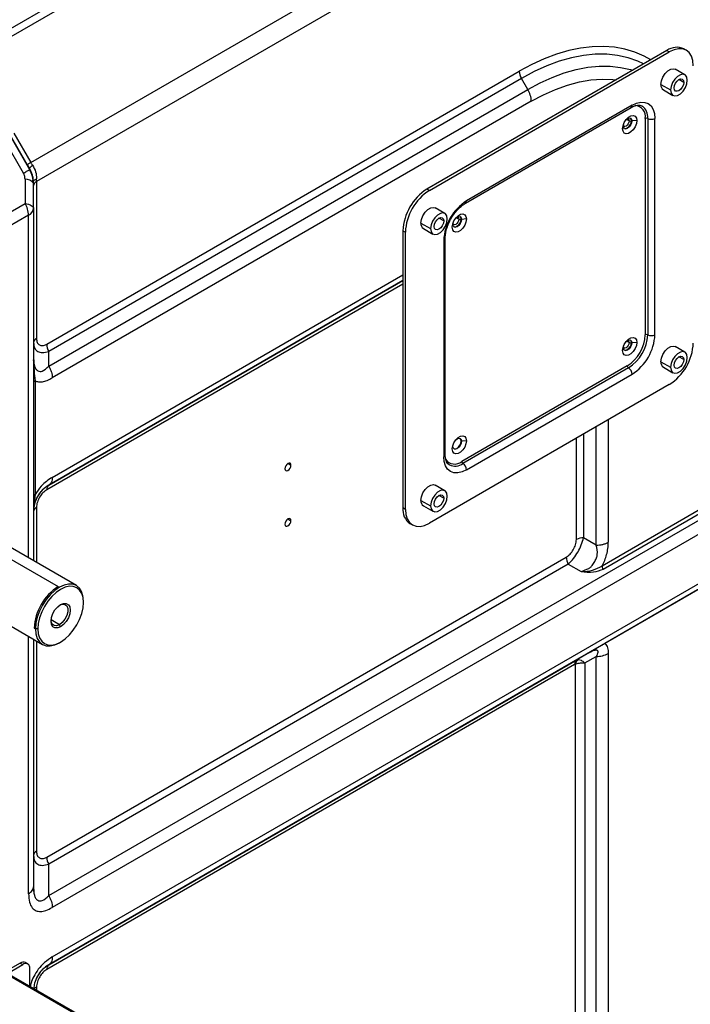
# Model space of a CAD drawing. Header units: millimetres. Extents: x 0 to 1118, y 0 to 864.
# Tile 304 of 309: x 983 to 1008, y 729 to 765. Entities that reach past the tile are written whole.
import ezdxf

# ---------------------------------------------------------------- set-up
doc = ezdxf.new("R2010")
doc.units = ezdxf.units.MM

msp = doc.modelspace()

# ---------------------------------------------------------------- linework, layer by layer
at = {"color": 7, "linetype": 'Continuous', "lineweight": 25}
for p, q in [((878.9391, 704.8412), (1024.1813, 788.6878)), ((1024.259, 788.4264), (879.0167, 704.5798)), ((983.5479, 759.8667), (1024.259, 783.3687)), ((1024.4661, 782.6718), (983.755, 759.1697)), ((1007.6868, 764.003), (1007.5985, 764.054)), ((1006.9735, 763.9922), (998.1347, 758.8896)), ((998.2231, 758.8386), (1007.0619, 763.9411)), ((1006.9735, 763.9922), (1007.0619, 763.9411)), ((984.13, 753.1771), (1001.5378, 763.2264)), ((1001.6153, 762.9649), (984.2077, 752.9157)), ((1001.8501, 762.5582), (1001.6153, 762.9649)), ((1007.6342, 763.0952), (1007.2806, 763.2994)), ((984.2077, 752.3734), (1001.8501, 762.5582)), ((1006.8432, 762.5416), (1007.1967, 762.3375)), ((1001.9796, 762.1226), (984.3371, 751.9378)), ((999.5542, 758.3699), (1005.653, 761.8906)), ((1005.6919, 761.9765), (999.5931, 758.4557)), ((1005.3432, 761.1117), (1005.3693, 761.2186)), ((1005.3693, 761.2186), (1005.3773, 761.2799)), ((1005.6786, 761.3972), (1005.6698, 761.4023)), ((1005.8637, 761.4122), (1005.6786, 761.3972)), ((1006.178, 761.4916), (1006.178, 753.5303)), ((1006.2664, 761.4916), (1006.2664, 753.5303)), ((1006.5316, 753.5303), (1006.5316, 761.4916)), ((983.4153, 759.7902), (982.7935, 760.8673)), ((982.8175, 760.7863), (983.4987, 759.6064)), ((982.926, 760.9438), (983.5479, 759.8667)), ((983.2778, 759.4789), (982.5965, 760.6588)), ((983.4987, 759.6503), (983.4987, 759.6064)), ((983.3327, 759.2569), (983.3327, 758.3632)), ((983.6403, 759.0996), (983.6236, 759.2364)), ((983.6452, 759.1575), (983.6367, 759.2142)), ((983.6452, 759.0765), (983.6403, 759.1024)), ((983.6452, 759.1575), (983.6482, 759.1709)), ((983.6452, 759.0765), (983.6452, 759.1575)), ((983.6452, 758.1827), (983.6452, 759.0765)), ((983.755, 759.1697), (983.755, 753.3936)), ((998.2231, 758.8386), (998.1347, 758.8896)), ((979.5445, 756.1763), (983.3327, 758.3632)), ((983.4621, 757.9276), (979.674, 755.7407)), ((983.6452, 758.1827), (983.6452, 745.2068)), ((998.7953, 757.9927), (998.4418, 758.1968)), ((999.0677, 757.4889), (999.0937, 757.5958)), ((999.0937, 757.5958), (999.1017, 757.6571)), ((999.403, 757.7744), (999.3942, 757.7795)), ((999.5882, 757.7894), (999.403, 757.7744)), ((997.2508, 757.3587), (997.3392, 757.3076)), ((997.2508, 757.3587), (997.2508, 747.1519)), ((997.3392, 747.1009), (997.3392, 757.3076)), ((998.0043, 757.439), (998.3579, 757.2349)), ((998.7534, 757.0013), (998.7534, 749.04)), ((998.8083, 749.1166), (998.8083, 757.0779)), ((984.2077, 732.8816), (1024.259, 756.0028)), ((997.2508, 755.5214), (984.2077, 747.9918)), ((984.2077, 747.9917), (997.2508, 755.5214)), ((1024.3885, 755.5672), (984.3371, 732.446)), ((1005.6786, 753.2318), (1005.6698, 753.2369)), ((1005.8637, 753.2468), (1005.6786, 753.2318)), ((984.2077, 752.3734), (984.2077, 752.9157)), ((1005.3432, 752.9463), (1005.3693, 753.0532)), ((1005.3693, 753.0532), (1005.3773, 753.1145)), ((1007.6342, 752.8885), (1007.2806, 753.0926)), ((983.6545, 752.5341), (983.6489, 752.6018)), ((1005.5151, 752.3821), (999.4163, 748.8613)), ((1005.5593, 752.3055), (999.4605, 748.7848)), ((1006.8432, 752.3348), (1007.1967, 752.1307)), ((983.7001, 751.8368), (983.7001, 747.6435)), ((999.5931, 748.5551), (1005.6919, 752.0759)), ((1007.0619, 751.693), (998.2231, 746.5905)), ((999.403, 749.609), (999.3942, 749.6141)), ((999.5882, 749.624), (999.403, 749.609)), ((999.0677, 749.3235), (999.0937, 749.4304)), ((999.0937, 749.4304), (999.1017, 749.4917)), ((984.2077, 747.9917), (984.2077, 747.9918)), ((998.7953, 747.7859), (998.4418, 747.99)), ((997.3392, 747.1009), (997.2508, 747.1519)), ((998.0043, 747.2322), (998.3579, 747.0281)), ((1004.5833, 745.0211), (1008.2147, 747.1174)), ((1008.2535, 746.9867), (1004.6221, 744.8904)), ((997.5097, 746.5796), (997.5981, 746.5286)), ((985.2247, 744.295), (981.7952, 746.2748)), ((1004.3723, 745.7843), (1003.9027, 746.0555)), ((984.13, 734.2976), (1003.2625, 745.3426)), ((1009.8046, 745.114), (984.2077, 730.3372)), ((1003.3402, 745.0812), (984.2077, 734.0363)), ((1003.3402, 745.0812), (1003.8098, 744.8101)), ((980.5453, 744.1096), (983.9748, 742.1298)), ((1008.105, 744.1328), (1004.6929, 742.1631)), ((985.4836, 743.6716), (985.4836, 743.7227)), ((983.6717, 742.7277), (983.7159, 742.7022)), ((983.8043, 742.7022), (983.7159, 742.7022)), ((984.644, 742.7786), (984.5998, 742.8552)), ((983.6452, 742.3201), (983.6452, 733.2065)), ((984.5999, 742.1918), (984.6441, 742.2173)), ((1004.1223, 741.8336), (1003.6527, 741.5624)), ((1003.9545, 741.4479), (1004.3723, 741.6892)), ((1004.1883, 741.8699), (1004.2067, 741.8783)), ((1004.3723, 720.2688), (1004.3723, 741.6893)), ((1004.8143, 741.7949), (1004.8143, 720.3744)), ((1003.575, 741.3908), (984.13, 730.1654)), ((984.2077, 730.3371), (1003.6527, 741.5624)), ((1003.6009, 720.4255), (1003.6009, 741.4008)), ((1003.6527, 741.5624), (1003.6371, 741.5495)), ((1003.6527, 741.5624), (1003.6637, 741.5652)), ((1003.9545, 741.4479), (1003.9545, 720.51)), ((984.2077, 732.8816), (984.2077, 734.0363)), ((983.6403, 733.1776), (983.6452, 733.2065)), ((983.655, 733.0378), (983.6429, 733.1757)), ((983.159, 730.3973), (982.5934, 730.0708)), ((982.683, 730.0205), (983.2474, 730.3463)), ((983.159, 730.3973), (983.2474, 730.3463)), ((983.4349, 730.3649), (983.3465, 730.4159)), ((984.2077, 730.3371), (984.2077, 730.3372)), ((982.5403, 730.0606), (985.7488, 728.2084)), ((985.8113, 728.2145), (982.6028, 730.0668)), ((983.5126, 729.5416), (983.5126, 730.1932))]:
    msp.add_line(p, q, dxfattribs=at)
at = {"color": 8, "linetype": 'Continuous', "lineweight": 25}
for p, q in [((1006.7525, 762.7419), (1007.1061, 762.5378)), ((1007.5922, 762.8184), (1007.4154, 762.9205)), ((1005.5814, 761.4023), (1005.4906, 761.4547)), ((983.4621, 745.3125), (983.4621, 757.9276)), ((997.9137, 757.6393), (998.2673, 757.4352)), ((998.7534, 757.7159), (998.5766, 757.8179)), ((999.3058, 757.7795), (999.215, 757.8319)), ((984.3371, 748.2779), (997.2508, 755.7328)), ((997.2508, 755.3945), (984.13, 747.82)), ((1005.5814, 753.2369), (1005.4906, 753.2893)), ((1006.7525, 752.5351), (1007.1061, 752.331)), ((1007.5922, 752.6116), (1007.4154, 752.7137)), ((1004.8143, 750.3955), (1004.8143, 745.89)), ((1004.3723, 745.7843), (1004.3723, 750.1404)), ((1003.6375, 745.9921), (1003.6375, 749.7162)), ((1003.9027, 749.8692), (1003.9027, 746.0555)), ((993.0143, 748.7888), (993.1248, 748.725)), ((997.9137, 747.4326), (998.2673, 747.2285)), ((998.7534, 747.5091), (998.5766, 747.6112)), ((983.755, 747.1705), (983.755, 745.1434)), ((993.0143, 746.7475), (993.1248, 746.6837)), ((981.2499, 746.1669), (984.5556, 744.2586)), ((984.3371, 730.6233), (1009.6145, 745.2156)), ((984.5998, 742.8552), (984.2929, 743.0323)), ((983.4621, 732.9513), (983.4621, 742.4258)), ((983.755, 742.2567), (983.755, 734.5142)), ((1003.6637, 741.5652), (1003.7129, 741.5776)), ((983.755, 729.5159), (983.755, 729.4016))]:
    msp.add_line(p, q, dxfattribs=at)
at = {"color": 8, "linetype": 'Continuous', "lineweight": 25, "flags": 128}
for points in [[(1006.3819, 763.6506), (1006.1374, 763.787), (1005.7905, 763.936), (1005.4239, 764.0454), (1005.0391, 764.1147), (1004.6381, 764.1436), (1004.2225, 764.132), (1003.7945, 764.0798), (1003.3559, 763.9873), (1002.9088, 763.8551), (1002.4554, 763.6836), (1001.9976, 763.4737), (1001.5378, 763.2264)], [(1006.1144, 763.4962), (1005.9056, 763.5938), (1005.5414, 763.7225), (1005.1573, 763.8087), (1004.7551, 763.8521), (1004.3369, 763.8524), (1003.9048, 763.8096), (1003.461, 763.724), (1003.0079, 763.596), (1002.5477, 763.4262), (1002.0827, 763.2155), (1001.6153, 762.9649)], [(1001.8501, 762.5582), (1002.3007, 762.7997), (1002.7491, 763.0029), (1003.1928, 763.1666), (1003.6297, 763.2901), (1004.0576, 763.3726), (1004.4741, 763.4138), (1004.8774, 763.4135), (1005.2652, 763.3717), (1005.6355, 763.2886), (1005.7139, 763.265)], [(1001.9796, 762.1226), (1002.4283, 762.3622), (1002.8744, 762.5618), (1003.3156, 762.7201), (1003.7493, 762.8362), (1004.1731, 762.9096), (1004.5847, 762.9399), (1004.9816, 762.9268), (1005.1049, 762.9135)], [(1005.5814, 761.4023), (1005.573, 761.3486), (1005.549, 761.2934), (1005.5132, 761.245), (1005.4709, 761.2109), (1005.4286, 761.1962), (1005.3929, 761.2031)], [(1005.6698, 761.4023), (1005.658, 761.3271), (1005.6245, 761.2498), (1005.5743, 761.1821), (1005.5151, 761.1344), (1005.4559, 761.1138), (1005.4102, 761.1211)], [(1005.5489, 761.4739), (1005.549, 761.4738), (1005.573, 761.4462), (1005.5814, 761.4023)], [(1005.6288, 761.4997), (1005.658, 761.4638), (1005.6698, 761.4023)], [(999.3532, 757.8769), (999.3824, 757.841), (999.3942, 757.7795)], [(999.3058, 757.7795), (999.2974, 757.7258), (999.2735, 757.6706), (999.2376, 757.6222), (999.1953, 757.5881), (999.1531, 757.5734), (999.1173, 757.5803)], [(999.3942, 757.7795), (999.3824, 757.7043), (999.3489, 757.627), (999.2987, 757.5593), (999.2395, 757.5116), (999.1803, 757.491), (999.1347, 757.4983)], [(999.2734, 757.8511), (999.2735, 757.851), (999.2974, 757.8234), (999.3058, 757.7795)], [(1005.5814, 753.2369), (1005.573, 753.1832), (1005.549, 753.128), (1005.5132, 753.0796), (1005.4709, 753.0455), (1005.4286, 753.0308), (1005.3929, 753.0377)], [(1005.6698, 753.2369), (1005.658, 753.1617), (1005.6245, 753.0844), (1005.5743, 753.0167), (1005.5151, 752.969), (1005.4559, 752.9484), (1005.4223, 752.9511)], [(1005.5489, 753.3085), (1005.549, 753.3084), (1005.573, 753.2808), (1005.5814, 753.2369)], [(1005.6328, 753.3314), (1005.658, 753.2984), (1005.6698, 753.2369)]]:
    msp.add_lwpolyline(points, dxfattribs=at)
at = {"color": 7, "linetype": 'Continuous', "lineweight": 25, "flags": 128}
for points in [[(1007.9458, 763.4307), (1007.9288, 763.62), (1007.8785, 763.7825), (1007.7968, 763.9118), (1007.6869, 764.003), (1007.553, 764.0526), (1007.4001, 764.0587), (1007.2343, 764.0211), (1007.0619, 763.9411)], [(1006.7525, 762.7419), (1006.7712, 762.8748), (1006.8249, 763.0133), (1006.9072, 763.1405), (1007.0082, 763.2413), (1007.1156, 763.3033), (1007.2166, 763.3191), (1007.2806, 763.2994)], [(1007.7248, 762.8949), (1007.7062, 763.0064), (1007.6524, 763.0828), (1007.5701, 763.115), (1007.4692, 763.0992), (1007.3617, 763.0372), (1007.2608, 762.9364), (1007.1785, 762.8092), (1007.1247, 762.6707), (1007.1061, 762.5378)], [(1007.1061, 762.5378), (1007.1247, 762.4264), (1007.1785, 762.3499), (1007.2608, 762.3177), (1007.3617, 762.3335), (1007.4692, 762.3956), (1007.5701, 762.4963), (1007.6524, 762.6235), (1007.7062, 762.762), (1007.7248, 762.8949)], [(1007.2387, 762.6143), (1007.2521, 762.7002), (1007.2904, 762.7885), (1007.3478, 762.8659), (1007.4154, 762.9205), (1007.4831, 762.944), (1007.5404, 762.9329), (1007.5788, 762.8888), (1007.5922, 762.8184)], [(1007.5922, 762.8184), (1007.5788, 762.7325), (1007.5404, 762.6442), (1007.4831, 762.5668), (1007.4154, 762.5122), (1007.3478, 762.4887), (1007.2904, 762.4998), (1007.2521, 762.544), (1007.2387, 762.6143)], [(1005.6919, 761.9765), (1005.8557, 762.0524), (1006.0132, 762.0882), (1006.1584, 762.0824), (1006.2856, 762.0352), (1006.3901, 761.9486), (1006.4676, 761.8257), (1006.5154, 761.6714), (1006.5316, 761.4916)], [(1005.3432, 761.1117), (1005.3589, 761.2236), (1005.4041, 761.34), (1005.4734, 761.4471), (1005.5583, 761.5318), (1005.6487, 761.584), (1005.7336, 761.5973), (1005.8028, 761.5702), (1005.848, 761.5059), (1005.8637, 761.4122)], [(1005.4748, 761.4489), (1005.5239, 761.4865), (1005.5831, 761.5071), (1005.6333, 761.4973), (1005.6668, 761.4587), (1005.6786, 761.3972)], [(1005.8637, 761.4122), (1005.848, 761.3004), (1005.8028, 761.1839), (1005.7336, 761.0768), (1005.6487, 760.9921), (1005.5583, 760.9399), (1005.4734, 760.9266), (1005.4041, 760.9537), (1005.3589, 761.018), (1005.3432, 761.1117)], [(1005.6786, 761.3972), (1005.6668, 761.322), (1005.6333, 761.2447), (1005.5831, 761.177), (1005.5239, 761.1293), (1005.4647, 761.1087), (1005.4146, 761.1184), (1005.381, 761.157), (1005.3693, 761.2186)], [(1005.4102, 761.1211), (1005.4559, 761.1138), (1005.5151, 761.1344), (1005.5743, 761.1821), (1005.6245, 761.2498), (1005.658, 761.3271), (1005.6698, 761.4023)], [(1005.6698, 761.4023), (1005.658, 761.4638), (1005.6288, 761.4997)], [(983.2778, 759.4789), (983.3196, 759.503), (983.358, 759.5252), (983.3926, 759.5452), (983.4231, 759.5628), (983.4492, 759.5778), (983.4706, 759.5902), (983.4872, 759.5998), (983.4987, 759.6064)], [(983.3327, 758.3632), (983.4006, 758.348), (983.4621, 758.3301), (983.516, 758.3096), (983.5614, 758.2869), (983.5976, 758.2625), (983.6239, 758.2366), (983.6398, 758.2099), (983.6452, 758.1827)], [(997.9137, 757.6393), (997.9324, 757.7723), (997.9861, 757.9107), (998.0684, 758.038), (998.1693, 758.1387), (998.2768, 758.2007), (998.3777, 758.2166), (998.4418, 758.1968)], [(998.886, 757.7924), (998.8673, 757.9038), (998.8136, 757.9802), (998.7313, 758.0125), (998.6303, 757.9966), (998.5229, 757.9346), (998.4219, 757.8339), (998.3396, 757.7066), (998.2859, 757.5682), (998.2673, 757.4352)], [(999.0677, 757.4889), (999.0834, 757.6008), (999.1286, 757.7172), (999.1978, 757.8243), (999.2827, 757.909), (999.3731, 757.9612), (999.458, 757.9745), (999.5273, 757.9474), (999.5725, 757.8831), (999.5882, 757.7894)], [(999.1992, 757.8261), (999.2484, 757.8637), (999.3076, 757.8843), (999.3577, 757.8745), (999.3913, 757.8359), (999.403, 757.7744)], [(999.3942, 757.7795), (999.3824, 757.841), (999.3489, 757.8796), (999.3489, 757.8796)], [(998.2673, 757.4352), (998.2859, 757.3238), (998.3396, 757.2474), (998.4219, 757.2151), (998.5229, 757.231), (998.6303, 757.293), (998.7313, 757.3937), (998.8136, 757.521), (998.8673, 757.6594), (998.886, 757.7924)], [(998.3998, 757.5118), (998.4133, 757.5976), (998.4516, 757.686), (998.509, 757.7633), (998.5766, 757.8179), (998.6443, 757.8415), (998.7016, 757.8303), (998.7399, 757.7862), (998.7534, 757.7159)], [(998.7534, 757.7159), (998.7399, 757.63), (998.7016, 757.5416), (998.6443, 757.4643), (998.5766, 757.4097), (998.509, 757.3862), (998.4516, 757.3973), (998.4133, 757.4414), (998.3998, 757.5118)], [(999.5882, 757.7894), (999.5725, 757.6775), (999.5273, 757.5611), (999.458, 757.454), (999.3731, 757.3693), (999.2827, 757.3171), (999.1978, 757.3038), (999.1286, 757.3309), (999.0834, 757.3952), (999.0677, 757.4889)], [(999.403, 757.7744), (999.3913, 757.6992), (999.3577, 757.6219), (999.3076, 757.5542), (999.2484, 757.5065), (999.1892, 757.4859), (999.139, 757.4956), (999.1055, 757.5342), (999.0937, 757.5958)], [(999.1302, 757.5007), (999.1803, 757.491), (999.2395, 757.5116), (999.2987, 757.5593), (999.3489, 757.627), (999.3824, 757.7043), (999.3942, 757.7795)], [(1005.3432, 752.9463), (1005.3589, 753.0582), (1005.4041, 753.1746), (1005.4734, 753.2817), (1005.5583, 753.3664), (1005.6487, 753.4186), (1005.7336, 753.4319), (1005.8028, 753.4048), (1005.848, 753.3405), (1005.8637, 753.2468)], [(1005.8637, 753.2468), (1005.848, 753.1349), (1005.8028, 753.0185), (1005.7336, 752.9114), (1005.6487, 752.8267), (1005.5583, 752.7745), (1005.4734, 752.7612), (1005.4041, 752.7883), (1005.3589, 752.8526), (1005.3432, 752.9463)], [(1005.6786, 753.2318), (1005.6668, 753.1566), (1005.6333, 753.0793), (1005.5831, 753.0116), (1005.5239, 752.9639), (1005.4647, 752.9433), (1005.4146, 752.953), (1005.381, 752.9916), (1005.3693, 753.0532)], [(1005.4057, 752.9581), (1005.4559, 752.9484), (1005.5151, 752.969), (1005.5743, 753.0167), (1005.6245, 753.0844), (1005.658, 753.1617), (1005.6698, 753.2369)], [(1005.4748, 753.2835), (1005.5239, 753.3211), (1005.5831, 753.3417), (1005.6333, 753.3319), (1005.6668, 753.2933), (1005.6786, 753.2318)], [(1005.6698, 753.2369), (1005.658, 753.2984), (1005.6245, 753.337), (1005.6245, 753.337)], [(1006.7525, 752.5351), (1006.7712, 752.6681), (1006.8249, 752.8065), (1006.9072, 752.9338), (1007.0082, 753.0345), (1007.1156, 753.0965), (1007.2166, 753.1124), (1007.2806, 753.0926)], [(1007.7248, 752.6882), (1007.7062, 752.7996), (1007.6524, 752.876), (1007.5701, 752.9083), (1007.4692, 752.8924), (1007.3617, 752.8304), (1007.2608, 752.7297), (1007.1785, 752.6024), (1007.1247, 752.464), (1007.1061, 752.331)], [(1007.1061, 752.331), (1007.1247, 752.2196), (1007.1785, 752.1432), (1007.2608, 752.1109), (1007.3617, 752.1268), (1007.4692, 752.1888), (1007.5701, 752.2895), (1007.6524, 752.4168), (1007.7062, 752.5552), (1007.7248, 752.6882)], [(1007.2387, 752.4075), (1007.2521, 752.4934), (1007.2904, 752.5818), (1007.3478, 752.6591), (1007.4154, 752.7137), (1007.4831, 752.7372), (1007.5404, 752.7261), (1007.5788, 752.682), (1007.5922, 752.6116)], [(1007.5922, 752.6116), (1007.5788, 752.5258), (1007.5404, 752.4374), (1007.4831, 752.36), (1007.4154, 752.3055), (1007.3478, 752.2819), (1007.2904, 752.2931), (1007.2521, 752.3372), (1007.2387, 752.4075)], [(999.0677, 749.3235), (999.0834, 749.4353), (999.1286, 749.5518), (999.1978, 749.6589), (999.2827, 749.7436), (999.3731, 749.7958), (999.458, 749.8091), (999.5273, 749.782), (999.5725, 749.7177), (999.5882, 749.624)], [(999.5882, 749.624), (999.5725, 749.5121), (999.5273, 749.3957), (999.458, 749.2886), (999.3731, 749.2039), (999.2827, 749.1517), (999.1978, 749.1384), (999.1286, 749.1655), (999.0834, 749.2298), (999.0677, 749.3235)], [(999.403, 749.609), (999.3913, 749.5338), (999.3577, 749.4565), (999.3076, 749.3888), (999.2484, 749.341), (999.1892, 749.3205), (999.139, 749.3302), (999.1055, 749.3688), (999.0937, 749.4304)], [(999.1347, 749.3329), (999.1803, 749.3256), (999.2395, 749.3461), (999.2987, 749.3939), (999.3489, 749.4616), (999.3824, 749.5389), (999.3942, 749.6141)], [(999.1992, 749.6607), (999.2484, 749.6983), (999.3076, 749.7189), (999.3577, 749.7091), (999.3913, 749.6705), (999.403, 749.609)], [(999.3942, 749.6141), (999.3824, 749.6756), (999.3532, 749.7115)], [(999.5931, 748.5551), (999.4293, 748.4792), (999.2717, 748.4434), (999.1266, 748.4492), (998.9993, 748.4964), (998.8949, 748.583), (998.8173, 748.7059), (998.7695, 748.8602), (998.7534, 749.04)], [(993.1248, 748.725), (993.1164, 748.769), (993.0925, 748.7966), (993.0566, 748.8035), (993.0143, 748.7889), (992.9721, 748.7547), (992.9362, 748.7064), (992.9123, 748.6512), (992.9039, 748.5975)], [(992.9039, 748.5975), (992.9123, 748.5535), (992.9362, 748.5259), (992.9721, 748.519), (993.0143, 748.5337), (993.0566, 748.5678), (993.0925, 748.6162), (993.1164, 748.6714), (993.1248, 748.725)], [(997.9137, 747.4326), (997.9324, 747.5655), (997.9861, 747.704), (998.0684, 747.8312), (998.1693, 747.9319), (998.2768, 747.994), (998.3777, 748.0098), (998.4418, 747.99)], [(998.886, 747.5856), (998.8673, 747.697), (998.8136, 747.7735), (998.7313, 747.8057), (998.6303, 747.7899), (998.5229, 747.7278), (998.4219, 747.6271), (998.3396, 747.4999), (998.2859, 747.3614), (998.2673, 747.2285)], [(998.2673, 747.2285), (998.2859, 747.117), (998.3396, 747.0406), (998.4219, 747.0084), (998.5229, 747.0242), (998.6303, 747.0862), (998.7313, 747.187), (998.8136, 747.3142), (998.8673, 747.4527), (998.886, 747.5856)], [(998.3998, 747.305), (998.4133, 747.3909), (998.4516, 747.4792), (998.509, 747.5566), (998.5766, 747.6112), (998.6443, 747.6347), (998.7016, 747.6235), (998.7399, 747.5794), (998.7534, 747.5091)], [(998.7534, 747.5091), (998.7399, 747.4232), (998.7016, 747.3349), (998.6443, 747.2575), (998.5766, 747.2029), (998.509, 747.1794), (998.4516, 747.1905), (998.4133, 747.2346), (998.3998, 747.305)], [(997.3392, 747.1009), (997.3562, 746.9116), (997.4065, 746.7491), (997.4881, 746.6198), (997.5981, 746.5286), (997.732, 746.479), (997.8848, 746.4729), (998.0506, 746.5105), (998.2231, 746.5905)], [(993.1248, 746.6837), (993.1164, 746.7277), (993.0925, 746.7552), (993.0566, 746.7622), (993.0143, 746.7475), (992.9721, 746.7134), (992.9362, 746.665), (992.9123, 746.6098), (992.9039, 746.5561)], [(992.9039, 746.5561), (992.9123, 746.5122), (992.9362, 746.4846), (992.9721, 746.4776), (993.0143, 746.4923), (993.0566, 746.5264), (993.0925, 746.5748), (993.1164, 746.63), (993.1248, 746.6837)], [(985.4836, 743.7227), (985.4667, 743.912), (985.4164, 744.0744), (985.3347, 744.2037), (985.2248, 744.2949), (985.0908, 744.3445), (984.938, 744.3507), (984.7722, 744.313), (984.5998, 744.2331), (984.4273, 744.1139), (984.2615, 743.9601), (984.1087, 743.7776), (983.9748, 743.5733), (983.8648, 743.3552), (983.7832, 743.1316), (983.7329, 742.9111), (983.7159, 742.7022)], [(985.4836, 743.6716), (985.4675, 743.8515), (985.4197, 744.0058), (985.3421, 744.1286), (985.2377, 744.2153), (985.1105, 744.2624), (984.9653, 744.2682), (984.8078, 744.2325), (984.644, 744.1565), (984.4801, 744.0433), (984.3226, 743.8972), (984.1775, 743.7238), (984.0502, 743.5298), (983.9458, 743.3225), (983.8682, 743.1101), (983.8204, 742.9006), (983.8043, 742.7022)], [(983.8043, 742.7022), (983.8204, 742.5223), (983.8682, 742.368), (983.9458, 742.2451), (984.0502, 742.1585), (984.1775, 742.1114), (984.3226, 742.1056), (984.4801, 742.1413), (984.644, 742.2173), (984.8078, 742.3305), (984.9653, 742.4766), (985.1105, 742.65), (985.2377, 742.844), (985.3421, 743.0512), (985.4197, 743.2637), (985.4675, 743.4732), (985.4836, 743.6716)], [(984.644, 742.7786), (984.5347, 742.7355), (984.4361, 742.7366), (984.3579, 742.7818), (984.3077, 742.8666), (984.2904, 742.9828), (984.3077, 743.1189), (984.3579, 743.2617), (984.4361, 743.3972), (984.5347, 743.5121), (984.644, 743.5952)], [(984.6211, 743.5811), (984.7056, 743.6092), (984.7986, 743.6009), (984.8677, 743.5457), (984.9044, 743.4503), (984.9044, 743.3262), (984.8677, 743.1884), (984.7986, 743.0535), (984.7056, 742.9378), (984.5998, 742.8552)], [(984.644, 743.5952), (984.7532, 743.6383), (984.8518, 743.6372), (984.93, 743.592), (984.9802, 743.5072), (984.9975, 743.391), (984.9802, 743.2548), (984.93, 743.112), (984.8518, 742.9766), (984.7532, 742.8617), (984.644, 742.7786)], [(983.7159, 742.7022), (983.7329, 742.5128), (983.7832, 742.3504), (983.8648, 742.2211), (983.9748, 742.1299), (984.1087, 742.0803), (984.2615, 742.0742), (984.4273, 742.1118), (984.5998, 742.1917), (984.5999, 742.1918)], [(984.5998, 742.8552), (984.494, 742.8156), (984.4009, 742.824), (984.3319, 742.8791), (984.2951, 742.9745), (984.2911, 743.0096)]]:
    msp.add_lwpolyline(points, dxfattribs=at)
at = {"color": 7, "linetype": 'Continuous', "lineweight": 25}
for centre, radius, start, end in [((1007.3397, 763.4811), 0.6287, 65.69288, 125.61758), ((1002.0784, 763.2448), 0.5411, 181.9565, 211.14373), ((1006.959, 762.7146), 0.2082, 172.48139, 236.20643), ((1001.0783, 762.0918), 0.9018, 1.9565, 31.14373), ((1006.2222, 761.4063), 0.0961, 62.60967, 117.39033), ((1005.6256, 761.4876), 0.0961, 242.60967, 297.39033), ((1006.399, 761.7474), 0.2882, 242.60967, 297.39033), ((999.1698, 757.2713), 1.921, 122.60548, 177.39452), ((999.2582, 757.2203), 1.921, 122.60548, 177.39452), ((982.5609, 757.8968), 0.9018, 1.9565, 31.14373), ((1000.5765, 756.9184), 1.825, 122.60548, 177.39452), ((983.3324, 758.2139), 0.3143, 294.37466, 354.3052), ((998.1202, 757.6121), 0.2082, 172.48139, 236.20643), ((999.35, 757.8648), 0.0961, 242.60967, 297.39033), ((1004.7387, 753.5958), 1.4408, 302.60548, 357.39452), ((1004.7312, 753.6001), 1.5368, 302.60548, 357.39452), ((1004.7085, 753.6132), 1.825, 302.60548, 357.39452), ((1006.2222, 753.445), 0.0961, 62.60967, 117.39033), ((1006.399, 753.7862), 0.2882, 242.60967, 297.39033), ((983.8328, 753.2219), 0.1886, 114.37586, 174.30551), ((984.6707, 753.1956), 0.5411, 181.95696, 211.14368), ((1005.6256, 753.3222), 0.0961, 242.60967, 297.39033), ((1006.0268, 753.3113), 1.921, 302.60548, 357.39452), ((1006.959, 752.5079), 0.2082, 172.48139, 236.20643), ((1005.6111, 752.3865), 0.0961, 182.60548, 237.39452), ((1005.404, 752.0628), 0.2882, 2.60548, 57.39452), ((999.5123, 748.8657), 0.0961, 182.60548, 237.39452), ((999.3052, 748.542), 0.2882, 2.60548, 57.39452), ((984.3178, 747.8385), 0.1887, 125.69777, 185.61931), ((983.739, 747.5576), 0.0943, 114.37467, 174.30511), ((998.1202, 747.4053), 0.2082, 172.48139, 236.20643), ((983.8328, 746.9987), 0.1886, 114.37689, 174.30578), ((997.8633, 747.0843), 0.6162, 173.70115, 234.98667), ((1003.8919, 745.5145), 0.5411, 88.85596, 118.03977), ((1003.8032, 745.3611), 0.5411, 181.95801, 211.14356), ((985.5907, 742.6403), 1.921, 122.60548, 177.39452), ((1004.3903, 742.5909), 0.9018, 268.8559, 298.04024), ((983.8328, 734.3424), 0.1886, 114.37689, 174.30578), ((984.6708, 734.3161), 0.5411, 181.95801, 211.14356), ((983.2689, 730.244), 0.1886, 65.69288, 125.61758), ((983.3509, 730.2194), 0.1638, 350.78596, 129.20329), ((984.3178, 730.1839), 0.1887, 125.69686, 185.62056)]:
    msp.add_arc(centre, radius, start, end, dxfattribs=at)
at = {"color": 8, "linetype": 'Continuous', "lineweight": 25}
for centre, radius, start, end in [((1005.6027, 761.9651), 0.0899, 304.05635, 7.25583), ((1005.7781, 761.5597), 0.4057, 350.33617, 86.49534), ((1005.7766, 761.5457), 0.4928, 353.69336, 55.07183), ((1005.3523, 761.2505), 0.0265, 310.78157, 356.54793), ((983.3281, 758.8642), 0.3927, 37.33786, 89.32594), ((999.4991, 758.4465), 0.0944, 305.8222, 5.60955), ((999.0767, 757.6277), 0.0265, 310.78157, 356.54793), ((998.7144, 757.0873), 0.0944, 294.39339, 354.09062), ((1005.3523, 753.0851), 0.0265, 310.78157, 356.54793), ((998.7145, 749.1259), 0.0943, 294.37466, 354.3052), ((999.1571, 749.1745), 0.4065, 214.78669, 309.62153), ((999.1675, 749.1939), 0.5032, 245.7776, 305.61019), ((983.8794, 729.2896), 0.2583, 118.7883, 142.24099)]:
    msp.add_arc(centre, radius, start, end, dxfattribs=at)
at = {"color": 7, "linetype": 'Continuous', "lineweight": 25}
for points, knots in [([(1005.653, 761.8906), (1005.6751, 761.9026), (1005.7391, 761.9374), (1005.8385, 761.9719), (1005.9394, 761.9835), (1006.011, 761.9746), (1006.044, 761.9548), (1006.0573, 761.9468)], [0, 0, 0, 0, 0.1234692, 0.3588549, 0.5942588, 0.8354277, 1, 1, 1, 1]), ([(1005.3787, 761.2492), (1005.3786, 761.2586), (1005.3785, 761.2691), (1005.3822, 761.2819), (1005.3826, 761.2832)], [0, 0, 0, 0, 0.89871316, 1, 1, 1, 1]), ([(1005.3933, 761.2036), (1005.3924, 761.2039), (1005.3894, 761.2049), (1005.3821, 761.2138), (1005.3798, 761.2381), (1005.3787, 761.2492)], [0, 0, 0, 0, 0.1731718, 0.6243252, 1, 1, 1, 1]), ([(1005.4731, 761.4399), (1005.4808, 761.4469), (1005.5007, 761.4649), (1005.5292, 761.4756), (1005.5452, 761.4761), (1005.5476, 761.4742), (1005.5485, 761.4734)], [0, 0, 0, 0, 0.1919271, 0.4963051, 0.7884121, 1, 1, 1, 1]), ([(983.5479, 759.8667), (983.5154, 759.8479), (983.4503, 759.8103), (983.427, 759.7969), (983.4153, 759.7902)], [0, 0, 0, 0, 0.4998447, 1, 1, 1, 1]), ([(983.4153, 759.7902), (983.4307, 759.7638), (983.4582, 759.7166), (983.4863, 759.6706), (983.4987, 759.6503)], [0, 0, 0, 0, 0.5599719, 1, 1, 1, 1]), ([(983.4987, 759.6503), (983.5014, 759.6566), (983.5068, 759.6692), (983.5307, 759.6967), (983.5645, 759.729), (983.5952, 759.7538), (983.6104, 759.7661)], [0, 0, 0, 0, 0.2475311, 0.5000001, 0.752469, 1, 1, 1, 1]), ([(983.6104, 759.7661), (983.5984, 759.7845), (983.5769, 759.8173), (983.5567, 759.8516), (983.5479, 759.8667)], [0, 0, 0, 0, 0.5605192, 1, 1, 1, 1]), ([(983.6104, 759.7661), (983.655, 759.6873), (983.744, 759.5298), (983.7526, 759.3588), (983.7569, 759.2733)], [0, 0, 0, 0, 0.5000093, 1, 1, 1, 1]), ([(983.3327, 759.2569), (983.3302, 759.3016), (983.326, 759.3777), (983.2918, 759.4493), (983.2778, 759.4789)], [0, 0, 0, 0, 0.587255, 1, 1, 1, 1]), ([(983.6452, 759.0765), (983.6389, 759.1718), (983.6265, 759.3597), (983.5409, 759.525), (983.4987, 759.6064)], [0, 0, 0, 0, 0.5073999, 1, 1, 1, 1]), ([(983.755, 759.1697), (983.7235, 759.1474), (983.6605, 759.1027), (983.6503, 759.0453), (983.6452, 759.0167)], [0, 0, 0, 0, 0.4998452, 1, 1, 1, 1]), ([(983.755, 759.1697), (983.7551, 759.1883), (983.7553, 759.2214), (983.7564, 759.2574), (983.7569, 759.2733)], [0, 0, 0, 0, 0.55935392, 1, 1, 1, 1]), ([(998.8083, 757.0779), (998.809, 757.1042), (998.8108, 757.1813), (998.8327, 757.323), (998.8825, 757.5006), (998.9567, 757.6814), (999.0522, 757.8574), (999.1653, 758.0213), (999.291, 758.1653), (999.4233, 758.2863), (999.5108, 758.3422), (999.5542, 758.3699)], [0, 0, 0, 0, 0.06025222, 0.17648179, 0.29363897, 0.41163066, 0.53015054, 0.64880217, 0.76706361, 0.88448541, 1, 1, 1, 1]), ([(999.1032, 757.6264), (999.103, 757.6358), (999.1029, 757.6463), (999.1066, 757.6591), (999.107, 757.6604)], [0, 0, 0, 0, 0.8987132, 1, 1, 1, 1]), ([(999.1177, 757.5808), (999.1169, 757.581), (999.1139, 757.5821), (999.1065, 757.591), (999.1042, 757.6153), (999.1032, 757.6264)], [0, 0, 0, 0, 0.1731718, 0.6243252, 1, 1, 1, 1]), ([(999.1975, 757.8171), (999.2052, 757.8241), (999.2251, 757.8421), (999.2536, 757.8528), (999.2697, 757.8532), (999.272, 757.8514), (999.273, 757.8506)], [0, 0, 0, 0, 0.1919271, 0.4963051, 0.7884121, 1, 1, 1, 1]), ([(983.6452, 753.2406), (983.6527, 753.1673), (983.667, 753.0289), (983.7899, 752.9039), (983.9725, 752.8587), (984.1269, 752.8961), (984.2077, 752.9157)], [0, 0, 0, 0, 0.2688662, 0.5076597, 0.7425655, 1, 1, 1, 1]), ([(983.755, 753.3936), (983.7604, 753.341), (983.7712, 753.2368), (983.8545, 753.1427), (983.9556, 753.1191), (984.0517, 753.1372), (984.1038, 753.1637), (984.13, 753.1771)], [0, 0, 0, 0, 0.2457136, 0.4864157, 0.7337916, 0.8660628, 1, 1, 1, 1]), ([(1005.4731, 753.2745), (1005.4808, 753.2815), (1005.5007, 753.2995), (1005.5292, 753.3102), (1005.5452, 753.3107), (1005.5476, 753.3088), (1005.5485, 753.308)], [0, 0, 0, 0, 0.1919271, 0.4963051, 0.7884121, 1, 1, 1, 1]), ([(1005.3787, 753.0838), (1005.3786, 753.0932), (1005.3785, 753.1037), (1005.3822, 753.1165), (1005.3826, 753.1178)], [0, 0, 0, 0, 0.89871316, 1, 1, 1, 1]), ([(1005.3933, 753.0382), (1005.3924, 753.0385), (1005.3894, 753.0395), (1005.3821, 753.0484), (1005.3798, 753.0727), (1005.3787, 753.0838)], [0, 0, 0, 0, 0.1731718, 0.6243252, 1, 1, 1, 1]), ([(983.6452, 752.6983), (983.6481, 752.6203), (983.652, 752.5151), (983.6739, 752.3999), (983.6912, 752.3257), (983.728, 752.2626), (983.7938, 752.2029), (983.8824, 752.1709), (984.0253, 752.1972), (984.1294, 752.2978), (984.2077, 752.3734)], [0, 0, 0, 0, 0.1900854, 0.2566494, 0.2938429, 0.3800196, 0.5091503, 0.6196123, 0.7136321, 1, 1, 1, 1]), ([(983.7001, 751.8368), (983.7403, 751.8198), (983.8222, 751.7852), (983.975, 751.7914), (984.1485, 751.8379), (984.2723, 751.9035), (984.3371, 751.9378)], [0, 0, 0, 0, 0.2287449, 0.46605, 0.720676, 1, 1, 1, 1]), ([(998.9625, 748.7379), (998.9539, 748.7419), (998.9232, 748.756), (998.8833, 748.8035), (998.8386, 748.8907), (998.8125, 748.9976), (998.8095, 749.082), (998.8083, 749.1166)], [0, 0, 0, 0, 0.0986083, 0.3513146, 0.5819615, 0.8286854, 1, 1, 1, 1]), ([(984.3371, 748.2779), (984.264, 748.2314), (984.1255, 748.1433), (983.8994, 747.9382), (983.7737, 747.7523), (983.7001, 747.6435)], [0, 0, 0, 0, 0.3167668, 0.5997068, 1, 1, 1, 1]), ([(984.2077, 747.9918), (984.1532, 747.957), (984.0796, 747.91), (984.0016, 747.8397), (983.9522, 747.7911), (983.8743, 747.7037), (983.7909, 747.5796), (983.7238, 747.4386), (983.6565, 747.2346), (983.65, 747.1107), (983.6452, 747.0175)], [0, 0, 0, 0, 0.1900927, 0.2566583, 0.2938416, 0.3799985, 0.5091163, 0.6195945, 0.7136058, 1, 1, 1, 1]), ([(984.2077, 747.9917), (984.1234, 747.9344), (983.9642, 747.826), (983.7818, 747.5788), (983.6653, 747.3007), (983.6521, 747.1147), (983.6452, 747.0174)], [0, 0, 0, 0, 0.2688157, 0.5076808, 0.7425046, 1, 1, 1, 1]), ([(984.13, 747.82), (984.0817, 747.7859), (983.9861, 747.7183), (983.8631, 747.5512), (983.792, 747.3935), (983.7597, 747.2638), (983.7566, 747.2018), (983.755, 747.1705)], [0, 0, 0, 0, 0.2456514, 0.4861625, 0.7334829, 0.8657886, 1, 1, 1, 1]), ([(983.7001, 747.6435), (983.6858, 747.5225), (983.6558, 747.2687), (983.6488, 747.1038), (983.6452, 747.0175)], [0, 0, 0, 0, 0.4766063, 1, 1, 1, 1]), ([(1003.2625, 745.3426), (1003.3109, 745.3768), (1003.4065, 745.4444), (1003.5296, 745.6117), (1003.6005, 745.7694), (1003.6329, 745.899), (1003.636, 745.961), (1003.6375, 745.9921)], [0, 0, 0, 0, 0.24594878, 0.48658221, 0.73380734, 0.8660764, 1, 1, 1, 1]), ([(1003.3402, 745.0812), (1003.4074, 745.1485), (1003.5343, 745.2754), (1003.704, 745.53), (1003.8345, 745.8), (1003.8793, 745.9678), (1003.9027, 746.0555)], [0, 0, 0, 0, 0.2688663, 0.5076597, 0.7425655, 1, 1, 1, 1]), ([(1003.8098, 744.8101), (1003.8788, 744.8365), (1003.9719, 744.8723), (1004.0825, 744.9237), (1004.1555, 744.9587), (1004.2285, 745.049), (1004.3131, 745.1724), (1004.3851, 745.3105), (1004.4338, 745.5253), (1004.3987, 745.6731), (1004.3723, 745.7843)], [0, 0, 0, 0, 0.19008636, 0.25665041, 0.29384372, 0.38002051, 0.50915176, 0.61961318, 0.71363236, 1, 1, 1, 1]), ([(1004.5833, 745.0211), (1004.6181, 745.0876), (1004.689, 745.2231), (1004.76, 745.4406), (1004.8065, 745.6677), (1004.8116, 745.8137), (1004.8143, 745.89)], [0, 0, 0, 0, 0.2287443, 0.4660495, 0.7206759, 1, 1, 1, 1]), ([(1003.8098, 744.8101), (1003.9551, 744.8162), (1004.2282, 744.8279), (1004.4701, 744.9595), (1004.5833, 745.0211)], [0, 0, 0, 0, 0.5320009, 1, 1, 1, 1]), ([(1004.6221, 744.8904), (1004.5054, 744.8442), (1004.2525, 744.7443), (1003.9647, 744.7871), (1003.8098, 744.8101)], [0, 0, 0, 0, 0.4619332, 1, 1, 1, 1]), ([(1004.6929, 742.1631), (1004.6537, 742.1404), (1004.5738, 742.0943), (1004.3811, 741.983), (1004.2278, 741.8945), (1004.1223, 741.8336)], [0, 0, 0, 0, 0.2318007, 0.471645, 1, 1, 1, 1]), ([(1004.6929, 742.1631), (1004.7314, 742.1143), (1004.8043, 742.0219), (1004.8111, 741.8677), (1004.8143, 741.7949)], [0, 0, 0, 0, 0.5279783, 1, 1, 1, 1]), ([(1003.7129, 741.5776), (1003.6882, 741.555), (1003.6389, 741.51), (1003.6136, 741.4372), (1003.6009, 741.4008)], [0, 0, 0, 0, 0.4999936, 1, 1, 1, 1]), ([(1003.7129, 741.5776), (1003.7449, 741.5712), (1003.7951, 741.5613), (1003.8807, 741.5091), (1003.9292, 741.4688), (1003.9545, 741.4479)], [0, 0, 0, 0, 0.4552808, 0.7166876, 1, 1, 1, 1]), ([(1004.1223, 741.8336), (1004.1806, 741.8654), (1004.2621, 741.9098), (1004.3502, 741.9283), (1004.385, 741.9254), (1004.4045, 741.9177), (1004.4184, 741.9046), (1004.4299, 741.8792), (1004.4289, 741.8101), (1004.3959, 741.7396), (1004.3723, 741.6893)], [0, 0, 0, 0, 0.2897085, 0.4051408, 0.4560532, 0.5048001, 0.5524911, 0.6025856, 0.7163281, 1, 1, 1, 1]), ([(1003.575, 741.3908), (1003.58, 741.3934), (1003.5872, 741.3971), (1003.595, 741.3992), (1003.5983, 741.4001), (1003.5998, 741.4005), (1003.6004, 741.4007), (1003.6008, 741.4008), (1003.6009, 741.4008)], [0, 0, 0, 0, 0.5722769, 0.8134294, 0.9182015, 0.964067, 0.9842044, 1, 1, 1, 1]), ([(1003.6009, 741.4008), (1003.648, 741.4178), (1003.7218, 741.4444), (1003.8477, 741.4553), (1003.918, 741.4504), (1003.9545, 741.4479)], [0, 0, 0, 0, 0.4597361, 0.7200334, 1, 1, 1, 1]), ([(983.6452, 734.3611), (983.6527, 734.2878), (983.667, 734.1495), (983.7899, 734.0245), (983.9725, 733.9792), (984.1269, 734.0167), (984.2077, 734.0363)], [0, 0, 0, 0, 0.2688662, 0.5076597, 0.7425655, 1, 1, 1, 1]), ([(983.755, 734.5142), (983.7604, 734.4615), (983.7712, 734.3573), (983.8544, 734.2633), (983.9554, 734.2396), (984.0516, 734.2577), (984.1037, 734.2843), (984.13, 734.2976)], [0, 0, 0, 0, 0.24588458, 0.48631993, 0.73348754, 0.86579747, 1, 1, 1, 1]), ([(983.4621, 732.9513), (983.4682, 732.8429), (983.4795, 732.6411), (983.5824, 732.4247), (983.7287, 732.3152), (983.904, 732.2892), (984.1059, 732.3266), (984.256, 732.4041), (984.3371, 732.446)], [0, 0, 0, 0, 0.2073513, 0.3857664, 0.547501, 0.678422, 0.8262576, 1, 1, 1, 1]), ([(983.6452, 733.2065), (983.6481, 733.1285), (983.652, 733.0233), (983.6739, 732.9082), (983.6912, 732.834), (983.728, 732.7709), (983.7937, 732.7111), (983.8823, 732.6791), (984.0253, 732.7054), (984.1293, 732.8059), (984.2077, 732.8816)], [0, 0, 0, 0, 0.1900829, 0.2566519, 0.2938122, 0.3799387, 0.5090422, 0.6195564, 0.7135622, 1, 1, 1, 1]), ([(984.2077, 730.3371), (984.1233, 730.2798), (983.9639, 730.1714), (983.7825, 729.9239), (983.6756, 729.6777), (983.6631, 729.5232), (983.6577, 729.4578)], [0, 0, 0, 0, 0.2933054, 0.5543011, 0.8113186, 1, 1, 1, 1]), ([(984.2077, 730.3372), (984.1532, 730.3024), (984.0796, 730.2554), (984.0017, 730.1851), (983.9522, 730.1365), (983.8743, 730.0492), (983.7908, 729.925), (983.7241, 729.7843), (983.6676, 729.6167), (983.6619, 729.5218), (983.658, 729.4576)], [0, 0, 0, 0, 0.209031, 0.2822362, 0.3231144, 0.4178484, 0.5598331, 0.6813522, 0.7847438, 1, 1, 1, 1]), ([(984.13, 730.1654), (984.0821, 730.1316), (983.9875, 730.0647), (983.8647, 729.8995), (983.7932, 729.742), (983.7599, 729.611), (983.7566, 729.5477), (983.755, 729.5159)], [0, 0, 0, 0, 0.2435763, 0.4816225, 0.7285127, 0.8635009, 1, 1, 1, 1])]:
    msp.add_open_spline(points, degree=3, knots=knots, dxfattribs=at)
at = {"color": 8, "linetype": 'Continuous', "lineweight": 25}
for points, knots in [([(983.6367, 759.2142), (983.6311, 759.2785), (983.6183, 759.426), (983.5419, 759.5694), (983.4987, 759.6503)], [0, 0, 0, 0, 0.4357006, 1, 1, 1, 1]), ([(983.6482, 759.1709), (983.6491, 759.177), (983.6518, 759.1939), (983.6724, 759.2205), (983.7069, 759.2494), (983.7403, 759.2653), (983.7569, 759.2733)], [0, 0, 0, 0, 0.1592168, 0.4408502, 0.7229577, 1, 1, 1, 1]), ([(983.6487, 752.6018), (983.652, 752.4697), (983.6588, 752.1924), (983.6859, 751.959), (983.7001, 751.8368)], [0, 0, 0, 0, 0.476347, 1, 1, 1, 1]), ([(1003.6371, 741.5495), (1003.631, 741.545), (1003.6136, 741.532), (1003.594, 741.4975), (1003.5779, 741.4493), (1003.576, 741.4103), (1003.575, 741.3908)], [0, 0, 0, 0, 0.1493337, 0.4328891, 0.7164446, 1, 1, 1, 1]), ([(983.4621, 732.9513), (983.4894, 732.969), (983.5441, 733.0043), (983.6004, 733.0676), (983.6343, 733.1262), (983.6386, 733.1637), (983.6403, 733.1776)], [0, 0, 0, 0, 0.2785028, 0.5570057, 0.8355085, 1, 1, 1, 1]), ([(984.3371, 730.6233), (984.2402, 730.5604), (984.06, 730.4433), (983.8204, 730.1864), (983.6547, 729.9209), (983.5577, 729.6997), (983.5306, 729.5793), (983.521, 729.5367)], [0, 0, 0, 0, 0.2763888, 0.514211, 0.7298157, 0.9043424, 1, 1, 1, 1])]:
    msp.add_open_spline(points, degree=3, knots=knots, dxfattribs=at)
at = {"color": 7, "linetype": 'Continuous', "lineweight": 25}
for points in [[(984.2077, 752.3734), (984.227, 752.3373), (984.2656, 752.2651), (984.3058, 752.1523), (984.3322, 752.0409), (984.3355, 751.9722), (984.3371, 751.9378)], [(983.7001, 751.8368), (983.6919, 751.8315), (983.6755, 751.8209), (983.6585, 751.8019), (983.6472, 751.7815), (983.6459, 751.7673), (983.6452, 751.7603)], [(984.3371, 748.2779), (984.3355, 748.2454), (984.3322, 748.1805), (984.3058, 748.0996), (984.2656, 748.0332), (984.227, 748.0056), (984.2077, 747.9918)], [(1004.3723, 745.7843), (1004.4133, 745.7857), (1004.4951, 745.7883), (1004.6128, 745.8099), (1004.7226, 745.8427), (1004.7837, 745.8743), (1004.8143, 745.89)], [(1004.5833, 745.0211), (1004.5838, 745.0108), (1004.5848, 744.9902), (1004.5927, 744.9567), (1004.6048, 744.9229), (1004.6164, 744.9012), (1004.6221, 744.8904)], [(984.2077, 732.8816), (984.227, 732.8455), (984.2656, 732.7733), (984.3058, 732.6605), (984.3322, 732.5491), (984.3355, 732.4804), (984.3371, 732.446)], [(984.3371, 730.6233), (984.3355, 730.5909), (984.3322, 730.5259), (984.3058, 730.445), (984.2656, 730.3786), (984.227, 730.351), (984.2077, 730.3372)]]:
    msp.add_open_spline(points, degree=3, dxfattribs=at)

doc.saveas('drawing.dxf')
